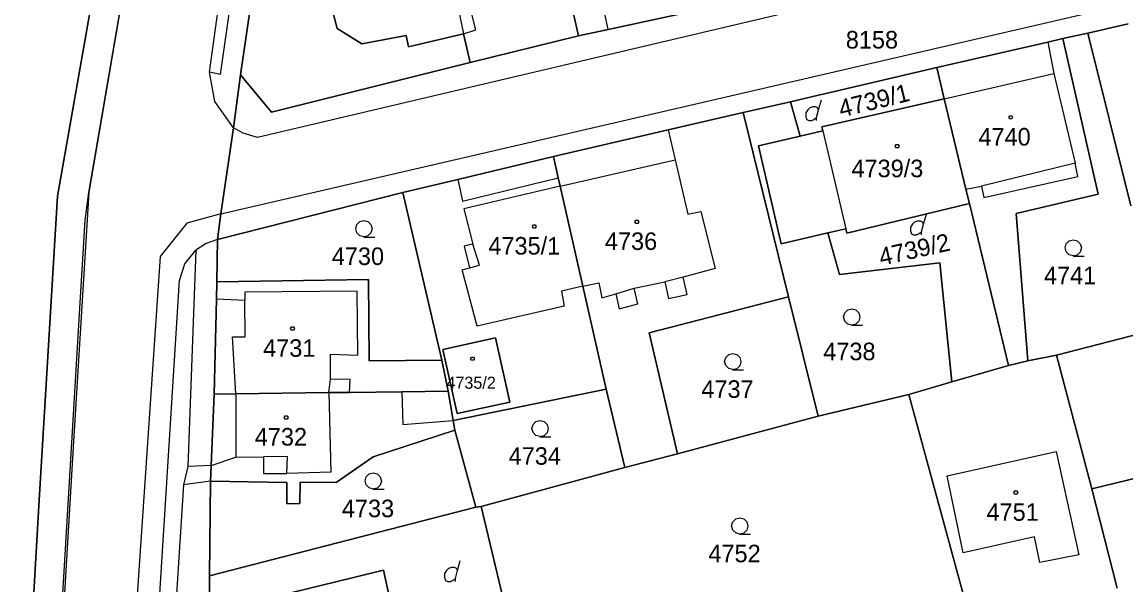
# Model space of a CAD drawing. Extents: x -263587 to -261993, y -1238795 to -1236748.
# Drawn here: x -262819.7 to -262719.2, y -1237919.7 to -1237868.4 of the extents above; entities that cross this region are included whole.
import ezdxf

# ---------------------------------------------------------------- set-up
doc = ezdxf.new("R2010")
doc.units = 0
for name, color, linetype in [('Vrstva 1', 7, 'Continuous'), ('Vrstva 2', 7, 'Continuous'), ('Vrstva 3', 7, 'Continuous')]:
    doc.layers.add(name, color=color, linetype=linetype)

msp = doc.modelspace()

# ---------------------------------------------------------------- linework, layer by layer
at = {"layer": 'Vrstva 1'}
for p, q in [((-262802.12, -1237816.98), (-262813.63, -1237883.9)), ((-262794.3, -1237821.83), (-262801.67, -1237873.14)), ((-262816.48, -1237884.24), (-262808.6, -1237839.45)), ((-262808.6, -1237839.45), (-262816.48, -1237884.24)), ((-262802.63, -1237872.93), (-262798, -1237839.43)), ((-262799.81, -1237873.19), (-262795.03, -1237840.2)), ((-262795.03, -1237840.2), (-262799.81, -1237873.19)), ((-262671.94, -1237849.05), (-262798.27, -1237878.9)), ((-262801.59, -1237885.84), (-262671.92, -1237855.73)), ((-262769.02, -1237869.62), (-262771.58, -1237858.51)), ((-262771.58, -1237858.51), (-262769.02, -1237869.62)), ((-262778.39, -1237869.06), (-262778.97, -1237866.66)), ((-262766.34, -1237869.04), (-262766.93, -1237866.17)), ((-262755.33, -1237866.67), (-262766.34, -1237869.04)), ((-262766.34, -1237869.04), (-262755.33, -1237866.67)), ((-262791, -1237868.96), (-262791.48, -1237867.07)), ((-262791.48, -1237867.07), (-262791, -1237868.96)), ((-262780.03, -1237866.95), (-262779.51, -1237869.45)), ((-262722.63, -1237869.38), (-262718.97, -1237868.52)), ((-262718.97, -1237868.52), (-262722.63, -1237869.38)), ((-262788.75, -1237870.36), (-262791, -1237868.96)), ((-262791, -1237868.96), (-262788.75, -1237870.36)), ((-262784.73, -1237869.58), (-262788.75, -1237870.36)), ((-262788.75, -1237870.36), (-262784.73, -1237869.58)), ((-262784.52, -1237870.61), (-262784.73, -1237869.58)), ((-262784.73, -1237869.58), (-262784.52, -1237870.61)), ((-262779.51, -1237869.45), (-262784.52, -1237870.61)), ((-262784.52, -1237870.61), (-262779.51, -1237869.45)), ((-262779.51, -1237869.45), (-262778.39, -1237869.06)), ((-262778.88, -1237872.04), (-262779.51, -1237869.45)), ((-262779.51, -1237869.45), (-262778.88, -1237872.04)), ((-262769.02, -1237869.62), (-262778.88, -1237872.04)), ((-262778.88, -1237872.04), (-262769.02, -1237869.62)), ((-262766.34, -1237869.04), (-262769.02, -1237869.62)), ((-262769.02, -1237869.62), (-262766.34, -1237869.04)), ((-262726.29, -1237870.19), (-262724.92, -1237869.87)), ((-262724.92, -1237869.87), (-262726.29, -1237870.19)), ((-262722.63, -1237869.38), (-262724.92, -1237869.87)), ((-262724.92, -1237869.87), (-262722.63, -1237869.38)), ((-262724.92, -1237869.87), (-262721.69, -1237884.05)), ((-262721.69, -1237884.05), (-262724.92, -1237869.87)), ((-262718.73, -1237885.12), (-262722.63, -1237869.38)), ((-262722.63, -1237869.38), (-262718.73, -1237885.12)), ((-262736.41, -1237872.5), (-262726.29, -1237870.19)), ((-262726.29, -1237870.19), (-262736.41, -1237872.5)), ((-262726.29, -1237870.19), (-262725.74, -1237873.04)), ((-262778.88, -1237872.04), (-262796.98, -1237876.59)), ((-262796.98, -1237876.59), (-262778.88, -1237872.04)), ((-262736.41, -1237872.5), (-262746.1, -1237874.78)), ((-262746.1, -1237874.78), (-262736.41, -1237872.5)), ((-262735.72, -1237875.35), (-262736.41, -1237872.5)), ((-262736.41, -1237872.5), (-262735.72, -1237875.35)), ((-262802.16, -1237875.6), (-262802.63, -1237872.93)), ((-262801.67, -1237873.14), (-262802.63, -1237872.93)), ((-262800.44, -1237878), (-262799.81, -1237873.19)), ((-262799.81, -1237873.19), (-262800.44, -1237878)), ((-262796.98, -1237876.59), (-262799.81, -1237873.19)), ((-262799.81, -1237873.19), (-262796.98, -1237876.59)), ((-262735.72, -1237875.35), (-262725.74, -1237873.04)), ((-262725.74, -1237873.04), (-262723.8, -1237881.23)), ((-262746.1, -1237874.78), (-262747.18, -1237875.04)), ((-262747.18, -1237875.04), (-262746.1, -1237874.78)), ((-262800.44, -1237878), (-262802.16, -1237875.6)), ((-262749.73, -1237875.63), (-262754.03, -1237876.62)), ((-262754.03, -1237876.62), (-262749.73, -1237875.63)), ((-262747.18, -1237875.04), (-262749.73, -1237875.63)), ((-262749.73, -1237875.63), (-262747.18, -1237875.04)), ((-262748.84, -1237878.76), (-262749.73, -1237875.63)), ((-262749.73, -1237875.63), (-262748.84, -1237878.76)), ((-262747.16, -1237876.36), (-262746.89, -1237875.46)), ((-262746.86, -1237877.91), (-262735.72, -1237875.35)), ((-262735.72, -1237875.35), (-262746.86, -1237877.91)), ((-262733.74, -1237883.6), (-262735.72, -1237875.35)), ((-262735.72, -1237875.35), (-262733.74, -1237883.6)), ((-262760.85, -1237878.2), (-262754.03, -1237876.62)), ((-262754.03, -1237876.62), (-262760.85, -1237878.2)), ((-262754.03, -1237876.62), (-262749.89, -1237893.42)), ((-262749.89, -1237893.42), (-262754.03, -1237876.62)), ((-262746.78, -1237878.28), (-262746.86, -1237877.91)), ((-262746.86, -1237877.91), (-262746.78, -1237878.28)), ((-262801.59, -1237885.84), (-262800.44, -1237878)), ((-262800.44, -1237878), (-262801.59, -1237885.84)), ((-262799.58, -1237878.49), (-262800.44, -1237878)), ((-262798.27, -1237878.9), (-262799.58, -1237878.49)), ((-262771.31, -1237880.63), (-262760.85, -1237878.2)), ((-262760.85, -1237878.2), (-262771.31, -1237880.63)), ((-262760.85, -1237878.2), (-262760.22, -1237880.92)), ((-262752.65, -1237879.66), (-262748.84, -1237878.76)), ((-262748.84, -1237878.76), (-262752.65, -1237879.66)), ((-262748.84, -1237878.76), (-262746.78, -1237878.28)), ((-262746.78, -1237878.28), (-262748.84, -1237878.76)), ((-262746.78, -1237878.28), (-262744.69, -1237887.21)), ((-262750.56, -1237888.57), (-262752.65, -1237879.66)), ((-262752.65, -1237879.66), (-262750.56, -1237888.57)), ((-262771.31, -1237880.63), (-262780.02, -1237882.71)), ((-262780.02, -1237882.71), (-262771.31, -1237880.63)), ((-262770.87, -1237882.57), (-262771.31, -1237880.63)), ((-262771.31, -1237880.63), (-262770.87, -1237882.57)), ((-262770.7, -1237883.32), (-262760.22, -1237880.92)), ((-262760.22, -1237880.92), (-262759.07, -1237885.88)), ((-262723.8, -1237881.23), (-262732.32, -1237883.31)), ((-262723.56, -1237882.44), (-262723.8, -1237881.23)), ((-262780.02, -1237882.71), (-262785.04, -1237883.91)), ((-262785.04, -1237883.91), (-262780.02, -1237882.71)), ((-262780.02, -1237882.71), (-262779.6, -1237884.68)), ((-262779.6, -1237884.68), (-262770.87, -1237882.57)), ((-262770.7, -1237883.32), (-262770.87, -1237882.57)), ((-262770.87, -1237882.57), (-262770.7, -1237883.32)), ((-262732.1, -1237884.37), (-262723.56, -1237882.44)), ((-262813.63, -1237883.9), (-262815.02, -1237906.61)), ((-262785.04, -1237883.91), (-262801.89, -1237888.2)), ((-262801.89, -1237888.2), (-262785.04, -1237883.91)), ((-262785.04, -1237883.91), (-262781.48, -1237899.19)), ((-262781.48, -1237899.19), (-262785.04, -1237883.91)), ((-262770.7, -1237883.32), (-262779.47, -1237885.39)), ((-262768.63, -1237892.43), (-262770.7, -1237883.32)), ((-262770.7, -1237883.32), (-262768.63, -1237892.43)), ((-262733.74, -1237883.6), (-262732.32, -1237883.31)), ((-262733.43, -1237884.9), (-262733.74, -1237883.6)), ((-262733.74, -1237883.6), (-262733.43, -1237884.9)), ((-262732.32, -1237883.31), (-262732.1, -1237884.37)), ((-262818.14, -1237911.96), (-262816.48, -1237884.24)), ((-262816.48, -1237884.24), (-262818.14, -1237911.96)), ((-262733.43, -1237884.9), (-262744.6, -1237887.6)), ((-262744.6, -1237887.6), (-262733.43, -1237884.9)), ((-262729.87, -1237899.68), (-262733.43, -1237884.9)), ((-262733.43, -1237884.9), (-262729.87, -1237899.68)), ((-262721.69, -1237884.05), (-262729.17, -1237885.81)), ((-262729.17, -1237885.81), (-262721.69, -1237884.05)), ((-262801.59, -1237885.84), (-262804.69, -1237886.71)), ((-262801.89, -1237888.2), (-262801.59, -1237885.84)), ((-262801.59, -1237885.84), (-262801.89, -1237888.2)), ((-262779.47, -1237885.39), (-262778.66, -1237888.6)), ((-262759.07, -1237885.88), (-262757.9, -1237885.64)), ((-262757.9, -1237885.64), (-262756.59, -1237890.84)), ((-262737.61, -1237886.78), (-262737.34, -1237885.88)), ((-262729.17, -1237885.81), (-262728.1, -1237899.24)), ((-262728.1, -1237899.24), (-262729.17, -1237885.81)), ((-262804.69, -1237886.71), (-262807.13, -1237889.75)), ((-262746.33, -1237887.59), (-262750.56, -1237888.57)), ((-262750.56, -1237888.57), (-262746.33, -1237887.59)), ((-262744.69, -1237887.21), (-262746.33, -1237887.59)), ((-262746.33, -1237887.59), (-262744.69, -1237887.21)), ((-262745.26, -1237891.37), (-262746.33, -1237887.59)), ((-262746.33, -1237887.59), (-262745.26, -1237891.37)), ((-262744.6, -1237887.6), (-262744.69, -1237887.21)), ((-262744.69, -1237887.21), (-262744.6, -1237887.6)), ((-262802.95, -1237888.55), (-262803.89, -1237889.15)), ((-262801.89, -1237888.2), (-262802.95, -1237888.55)), ((-262801.95, -1237892.05), (-262801.89, -1237888.2)), ((-262801.89, -1237888.2), (-262801.95, -1237892.05)), ((-262778.66, -1237888.6), (-262779.44, -1237888.8)), ((-262779.44, -1237888.8), (-262778.94, -1237890.77)), ((-262778.03, -1237890.52), (-262778.66, -1237888.6)), ((-262807.13, -1237889.75), (-262810.19, -1237934.84)), ((-262804.89, -1237890.4), (-262803.89, -1237889.15)), ((-262803.89, -1237889.15), (-262804.62, -1237908.87)), ((-262805.36, -1237891.93), (-262804.89, -1237890.4)), ((-262779.62, -1237890.94), (-262778.94, -1237890.77)), ((-262778.26, -1237896.1), (-262779.62, -1237890.94)), ((-262778.94, -1237890.77), (-262778.03, -1237890.52)), ((-262756.59, -1237890.84), (-262759.51, -1237891.61)), ((-262736.13, -1237890.31), (-262745.26, -1237891.37)), ((-262745.26, -1237891.37), (-262736.13, -1237890.31)), ((-262735.03, -1237901.15), (-262736.13, -1237890.31)), ((-262736.13, -1237890.31), (-262735.03, -1237901.15)), ((-262808.25, -1237938.09), (-262805.36, -1237891.93)), ((-262788.16, -1237891.82), (-262801.95, -1237892.05)), ((-262801.95, -1237892.05), (-262788.16, -1237891.82)), ((-262788.1, -1237899.25), (-262788.16, -1237891.82)), ((-262788.16, -1237891.82), (-262788.1, -1237899.25)), ((-262759.51, -1237891.61), (-262761.18, -1237892.04)), ((-262759.13, -1237893.2), (-262759.51, -1237891.61)), ((-262801.99, -1237893.62), (-262801.95, -1237892.05)), ((-262801.95, -1237892.05), (-262801.99, -1237893.62)), ((-262789.19, -1237892.9), (-262799.4, -1237892.98)), ((-262799.4, -1237892.98), (-262799.4, -1237893.75)), ((-262789.11, -1237898.72), (-262789.19, -1237892.9)), ((-262768.63, -1237892.43), (-262770.58, -1237892.9)), ((-262770.58, -1237892.9), (-262770.34, -1237894.25)), ((-262768.63, -1237892.43), (-262767.17, -1237892.15)), ((-262766.5, -1237901.83), (-262768.63, -1237892.43)), ((-262768.63, -1237892.43), (-262766.5, -1237901.83)), ((-262767.17, -1237892.15), (-262766.89, -1237893.49)), ((-262765.64, -1237893.15), (-262763.95, -1237892.62)), ((-262763.95, -1237892.62), (-262761.18, -1237892.04)), ((-262763.61, -1237894.05), (-262763.95, -1237892.62)), ((-262761.18, -1237892.04), (-262760.83, -1237893.56)), ((-262802.2, -1237902.27), (-262801.99, -1237893.62)), ((-262801.99, -1237893.62), (-262802.2, -1237902.27)), ((-262799.4, -1237893.75), (-262801.99, -1237893.62)), ((-262799.39, -1237897.07), (-262799.4, -1237893.75)), ((-262766.89, -1237893.49), (-262765.64, -1237893.15)), ((-262765.64, -1237893.15), (-262765.33, -1237894.52)), ((-262762.58, -1237896.7), (-262749.89, -1237893.42)), ((-262749.89, -1237893.42), (-262762.58, -1237896.7)), ((-262760.83, -1237893.56), (-262759.13, -1237893.2)), ((-262749.89, -1237893.42), (-262747.21, -1237904.28)), ((-262747.21, -1237904.28), (-262749.89, -1237893.42)), ((-262770.34, -1237894.25), (-262778.26, -1237896.1)), ((-262765.33, -1237894.52), (-262763.61, -1237894.05)), ((-262760.02, -1237907.71), (-262762.58, -1237896.7)), ((-262762.58, -1237896.7), (-262760.02, -1237907.71)), ((-262725.5, -1237898.72), (-262716, -1237896.27)), ((-262716, -1237896.27), (-262725.5, -1237898.72)), ((-262800.23, -1237902.24), (-262800.54, -1237897.07)), ((-262800.54, -1237897.07), (-262799.39, -1237897.07)), ((-262776.58, -1237897.15), (-262781.37, -1237898.2)), ((-262781.37, -1237898.2), (-262776.58, -1237897.15)), ((-262775.29, -1237903.01), (-262776.58, -1237897.15)), ((-262776.58, -1237897.15), (-262775.29, -1237903.01)), ((-262791.61, -1237900.92), (-262791.61, -1237898.65)), ((-262791.61, -1237898.65), (-262789.11, -1237898.72)), ((-262781.37, -1237898.2), (-262780.07, -1237904.06)), ((-262780.07, -1237904.06), (-262781.37, -1237898.2)), ((-262725.5, -1237898.72), (-262728.1, -1237899.24)), ((-262728.1, -1237899.24), (-262725.5, -1237898.72)), ((-262722.27, -1237910.92), (-262725.5, -1237898.72)), ((-262725.5, -1237898.72), (-262722.27, -1237910.92)), ((-262781.48, -1237899.19), (-262788.1, -1237899.25)), ((-262788.1, -1237899.25), (-262781.48, -1237899.19)), ((-262781.48, -1237899.19), (-262780.91, -1237902.01)), ((-262780.91, -1237902.01), (-262781.48, -1237899.19)), ((-262735.03, -1237901.15), (-262729.87, -1237899.68)), ((-262729.87, -1237899.68), (-262735.03, -1237901.15)), ((-262728.1, -1237899.24), (-262729.87, -1237899.68)), ((-262729.87, -1237899.68), (-262728.1, -1237899.24)), ((-262791.75, -1237902.14), (-262791.61, -1237900.92)), ((-262789.83, -1237900.94), (-262791.61, -1237900.92)), ((-262789.89, -1237902.12), (-262789.83, -1237900.94)), ((-262780.91, -1237902.01), (-262785.13, -1237902.07)), ((-262785.13, -1237902.07), (-262780.91, -1237902.01)), ((-262780.45, -1237904.68), (-262780.91, -1237902.01)), ((-262780.91, -1237902.01), (-262780.45, -1237904.68)), ((-262780.45, -1237904.68), (-262766.5, -1237901.83)), ((-262766.5, -1237901.83), (-262780.45, -1237904.68)), ((-262764.82, -1237908.97), (-262766.5, -1237901.83)), ((-262766.5, -1237901.83), (-262764.82, -1237908.97)), ((-262738.94, -1237902.31), (-262735.03, -1237901.15)), ((-262735.03, -1237901.15), (-262738.94, -1237902.31)), ((-262802.48, -1237908.78), (-262802.2, -1237902.27)), ((-262802.2, -1237902.27), (-262802.48, -1237908.78)), ((-262800.23, -1237902.24), (-262802.2, -1237902.27)), ((-262802.2, -1237902.27), (-262800.23, -1237902.24)), ((-262791.75, -1237902.14), (-262800.23, -1237902.24)), ((-262800.23, -1237902.24), (-262791.75, -1237902.14)), ((-262800.23, -1237902.24), (-262800.23, -1237908.03)), ((-262789.89, -1237902.12), (-262791.75, -1237902.14)), ((-262791.75, -1237902.14), (-262789.89, -1237902.12)), ((-262791.75, -1237902.14), (-262791.59, -1237909.4)), ((-262785.13, -1237902.07), (-262789.89, -1237902.12)), ((-262789.89, -1237902.12), (-262785.13, -1237902.07)), ((-262785.13, -1237902.07), (-262785.03, -1237905.05)), ((-262780.07, -1237904.06), (-262775.29, -1237903.01)), ((-262775.29, -1237903.01), (-262780.07, -1237904.06)), ((-262747.21, -1237904.28), (-262738.94, -1237902.31)), ((-262738.94, -1237902.31), (-262747.21, -1237904.28)), ((-262733.98, -1237920.6), (-262738.94, -1237902.31)), ((-262738.94, -1237902.31), (-262733.98, -1237920.6)), ((-262689.32, -1237902.84), (-262722.27, -1237910.92)), ((-262722.27, -1237910.92), (-262689.32, -1237902.84)), ((-262785.03, -1237905.05), (-262780.45, -1237904.68)), ((-262780.29, -1237905.57), (-262780.45, -1237904.68)), ((-262780.45, -1237904.68), (-262780.29, -1237905.57)), ((-262747.21, -1237904.28), (-262760.02, -1237907.71)), ((-262760.02, -1237907.71), (-262747.21, -1237904.28)), ((-262780.29, -1237905.57), (-262787.72, -1237907.99)), ((-262787.72, -1237907.99), (-262780.29, -1237905.57)), ((-262778.38, -1237912.6), (-262780.29, -1237905.57)), ((-262780.29, -1237905.57), (-262778.38, -1237912.6)), ((-262815.02, -1237906.61), (-262817.26, -1237944.26)), ((-262802.48, -1237908.78), (-262800.23, -1237908.03)), ((-262800.23, -1237908.03), (-262797.7, -1237908.01)), ((-262797.7, -1237908.01), (-262797.72, -1237909.53)), ((-262795.54, -1237907.96), (-262797.7, -1237908.01)), ((-262795.59, -1237909.53), (-262795.54, -1237907.96)), ((-262787.72, -1237907.99), (-262791.09, -1237910.33)), ((-262791.09, -1237910.33), (-262787.72, -1237907.99)), ((-262760.02, -1237907.71), (-262764.82, -1237908.97)), ((-262764.82, -1237908.97), (-262760.02, -1237907.71)), ((-262735.44, -1237909.72), (-262725.54, -1237907.5)), ((-262725.54, -1237907.5), (-262723.46, -1237916.94)), ((-262804.62, -1237908.87), (-262805, -1237910.54)), ((-262802.48, -1237908.78), (-262804.62, -1237908.87)), ((-262802.54, -1237910.2), (-262802.48, -1237908.78)), ((-262802.48, -1237908.78), (-262802.54, -1237910.2)), ((-262764.82, -1237908.97), (-262777.88, -1237912.51)), ((-262777.88, -1237912.51), (-262764.82, -1237908.97)), ((-262797.72, -1237909.53), (-262795.59, -1237909.53)), ((-262791.59, -1237909.4), (-262795.59, -1237909.53)), ((-262733.99, -1237916.75), (-262735.44, -1237909.72)), ((-262805, -1237910.54), (-262805.77, -1237922.38)), ((-262802.54, -1237910.2), (-262805, -1237910.54)), ((-262802.62, -1237918.83), (-262802.54, -1237910.2)), ((-262802.54, -1237910.2), (-262802.62, -1237918.83)), ((-262795.58, -1237910.35), (-262802.54, -1237910.2)), ((-262802.54, -1237910.2), (-262795.58, -1237910.35)), ((-262795.58, -1237912.28), (-262795.58, -1237910.35)), ((-262795.58, -1237910.35), (-262795.58, -1237912.28)), ((-262794.36, -1237910.31), (-262794.4, -1237912.24)), ((-262794.4, -1237912.24), (-262794.36, -1237910.31)), ((-262791.09, -1237910.33), (-262794.36, -1237910.31)), ((-262794.36, -1237910.31), (-262791.09, -1237910.33)), ((-262722.27, -1237910.92), (-262719.97, -1237919.96)), ((-262719.97, -1237919.96), (-262722.27, -1237910.92)), ((-262819.7, -1237938.79), (-262818.14, -1237911.96)), ((-262818.14, -1237911.96), (-262819.7, -1237938.79)), ((-262778.38, -1237912.6), (-262802.62, -1237918.83)), ((-262802.62, -1237918.83), (-262778.38, -1237912.6)), ((-262794.4, -1237912.24), (-262795.58, -1237912.28)), ((-262795.58, -1237912.28), (-262794.4, -1237912.24)), ((-262777.88, -1237912.51), (-262778.38, -1237912.6)), ((-262778.38, -1237912.6), (-262777.88, -1237912.51)), ((-262777.88, -1237912.51), (-262774.59, -1237926.34)), ((-262774.59, -1237926.34), (-262777.88, -1237912.51)), ((-262727.5, -1237915.3), (-262733.99, -1237916.75)), ((-262727.01, -1237917.63), (-262727.5, -1237915.3)), ((-262723.46, -1237916.94), (-262727.01, -1237917.63)), ((-262780.06, -1237918.36), (-262779.79, -1237917.46)), ((-262802.62, -1237918.83), (-262802.58, -1237938.67)), ((-262802.58, -1237938.67), (-262802.62, -1237918.83)), ((-262786.78, -1237918.32), (-262796.59, -1237920.74)), ((-262796.59, -1237920.74), (-262786.78, -1237918.32)), ((-262784.66, -1237927.93), (-262786.78, -1237918.32)), ((-262786.78, -1237918.32), (-262784.66, -1237927.93))]:
    msp.add_line(p, q, dxfattribs=at)
for points in [[(-262747.34, -1237877.35), (-262747.34, -1237877.08), (-262747.16, -1237876.36), (-262747.25, -1237876.18), (-262747.43, -1237876.09), (-262747.7, -1237876.09), (-262747.97, -1237876.18), (-262748.15, -1237876.36), (-262748.33, -1237876.63), (-262748.33, -1237876.99), (-262748.24, -1237877.26), (-262748.06, -1237877.35), (-262747.79, -1237877.35), (-262747.61, -1237877.26), (-262747.34, -1237877.08)], [(-262788.56, -1237887.94), (-262788.94, -1237887.84), (-262789.21, -1237887.57), (-262789.31, -1237887.2), (-262789.21, -1237886.83), (-262788.94, -1237886.56), (-262788.57, -1237886.46), (-262788.2, -1237886.56), (-262787.93, -1237886.83), (-262787.83, -1237887.21), (-262787.93, -1237887.59), (-262788.2, -1237887.86), (-262788.58, -1237887.96), (-262787.58, -1237887.96)], [(-262737.79, -1237887.77), (-262737.79, -1237887.5), (-262737.61, -1237886.78), (-262737.7, -1237886.6), (-262737.88, -1237886.51), (-262738.15, -1237886.51), (-262738.42, -1237886.6), (-262738.6, -1237886.78), (-262738.78, -1237887.05), (-262738.78, -1237887.41), (-262738.69, -1237887.68), (-262738.51, -1237887.77), (-262738.24, -1237887.77), (-262738.06, -1237887.68), (-262737.79, -1237887.5)], [(-262723.96, -1237889.69), (-262724.34, -1237889.59), (-262724.61, -1237889.32), (-262724.71, -1237888.95), (-262724.61, -1237888.58), (-262724.34, -1237888.31), (-262723.97, -1237888.21), (-262723.6, -1237888.31), (-262723.33, -1237888.58), (-262723.23, -1237888.96), (-262723.33, -1237889.34), (-262723.6, -1237889.61), (-262723.98, -1237889.71), (-262722.98, -1237889.71)], [(-262744.13, -1237895.99), (-262744.51, -1237895.89), (-262744.78, -1237895.62), (-262744.88, -1237895.25), (-262744.78, -1237894.88), (-262744.51, -1237894.61), (-262744.14, -1237894.51), (-262743.77, -1237894.61), (-262743.5, -1237894.88), (-262743.4, -1237895.26), (-262743.5, -1237895.64), (-262743.77, -1237895.91), (-262744.15, -1237896.01), (-262743.15, -1237896.01)], [(-262754.97, -1237900.05), (-262755.35, -1237899.95), (-262755.62, -1237899.68), (-262755.72, -1237899.31), (-262755.62, -1237898.94), (-262755.35, -1237898.67), (-262754.98, -1237898.57), (-262754.61, -1237898.67), (-262754.34, -1237898.94), (-262754.24, -1237899.32), (-262754.34, -1237899.7), (-262754.61, -1237899.97), (-262754.99, -1237900.07), (-262753.99, -1237900.07)], [(-262772.52, -1237906.15), (-262772.9, -1237906.05), (-262773.17, -1237905.78), (-262773.27, -1237905.41), (-262773.17, -1237905.04), (-262772.9, -1237904.77), (-262772.53, -1237904.67), (-262772.16, -1237904.77), (-262771.89, -1237905.04), (-262771.79, -1237905.42), (-262771.89, -1237905.8), (-262772.16, -1237906.07), (-262772.54, -1237906.17), (-262771.54, -1237906.17)], [(-262787.71, -1237910.93), (-262788.09, -1237910.83), (-262788.36, -1237910.56), (-262788.46, -1237910.19), (-262788.36, -1237909.82), (-262788.09, -1237909.55), (-262787.72, -1237909.45), (-262787.35, -1237909.55), (-262787.08, -1237909.82), (-262786.98, -1237910.2), (-262787.08, -1237910.58), (-262787.35, -1237910.85), (-262787.73, -1237910.95), (-262786.73, -1237910.95)], [(-262754.33, -1237915.04), (-262754.71, -1237914.94), (-262754.98, -1237914.67), (-262755.08, -1237914.3), (-262754.98, -1237913.93), (-262754.71, -1237913.66), (-262754.34, -1237913.56), (-262753.97, -1237913.66), (-262753.7, -1237913.93), (-262753.6, -1237914.31), (-262753.7, -1237914.69), (-262753.97, -1237914.96), (-262754.35, -1237915.06), (-262753.35, -1237915.06)], [(-262780.24, -1237919.35), (-262780.24, -1237919.08), (-262780.06, -1237918.36), (-262780.15, -1237918.18), (-262780.33, -1237918.09), (-262780.6, -1237918.09), (-262780.87, -1237918.18), (-262781.05, -1237918.36), (-262781.23, -1237918.63), (-262781.23, -1237918.99), (-262781.14, -1237919.26), (-262780.96, -1237919.35), (-262780.69, -1237919.35), (-262780.51, -1237919.26), (-262780.24, -1237919.08)]]:
    msp.add_lwpolyline(points, dxfattribs=at)
for points in [[(-262729.58, -1237876.9), (-262729.49, -1237877.05), (-262729.58, -1237877.2), (-262729.76, -1237877.2), (-262729.85, -1237877.05), (-262729.76, -1237876.9)], [(-262739.93, -1237879.52), (-262739.84, -1237879.67), (-262739.93, -1237879.82), (-262740.11, -1237879.82), (-262740.2, -1237879.67), (-262740.11, -1237879.52)], [(-262772.96, -1237886.84), (-262772.87, -1237886.99), (-262772.96, -1237887.14), (-262773.14, -1237887.14), (-262773.23, -1237886.99), (-262773.14, -1237886.84)], [(-262763.62, -1237886.42), (-262763.53, -1237886.57), (-262763.62, -1237886.72), (-262763.8, -1237886.72), (-262763.89, -1237886.57), (-262763.8, -1237886.42)], [(-262794.98, -1237896.16), (-262794.89, -1237896.31), (-262794.98, -1237896.46), (-262795.16, -1237896.46), (-262795.25, -1237896.31), (-262795.16, -1237896.16)], [(-262778.6, -1237898.9), (-262778.51, -1237899.05), (-262778.6, -1237899.2), (-262778.78, -1237899.2), (-262778.87, -1237899.05), (-262778.78, -1237898.9)], [(-262795.55, -1237904.25), (-262795.46, -1237904.4), (-262795.55, -1237904.55), (-262795.73, -1237904.55), (-262795.82, -1237904.4), (-262795.73, -1237904.25)], [(-262729.1, -1237911.11), (-262729.01, -1237911.26), (-262729.1, -1237911.41), (-262729.28, -1237911.41), (-262729.37, -1237911.26), (-262729.28, -1237911.11)]]:
    msp.add_lwpolyline(points, close=True, dxfattribs=at)
at = {"layer": 'Vrstva 2'}
msp.add_lwpolyline([(-262816, -1237920.48), (-262814.5, -1237895.48), (-262813.94, -1237886.41), (-262813.63, -1237883.9), (-262807.875, -1237850.44), (-262802.12, -1237816.98), (-262796.149, -1237782.824), (-262791.55, -1237745.76), (-262786.17, -1237703.72), (-262782.84, -1237693.61), (-262772.12, -1237668.99), (-262761.4, -1237644.37), (-262753.33, -1237625.635), (-262745.26, -1237606.9)], dxfattribs=at)
at = {"layer": 'Vrstva 3'}
msp.add_lwpolyline([(-262745.26, -1237606.9), (-262760.57, -1237638.77), (-262775.42, -1237669.36), (-262786.87, -1237692.81), (-262789.7, -1237702.82), (-262793.17, -1237732.93), (-262796.35, -1237760.19), (-262799.08, -1237784.9), (-262801.02, -1237795.72), (-262808.6, -1237839.45), (-262816.48, -1237884.24), (-262818.14, -1237911.96), (-262819.7, -1237938.79)], dxfattribs=at)

# ---------------------------------------------------------------- texts
at = {"layer": 'Vrstva 1'}
for s, height, p in [('8158', 1.6, (-262744.684, -1237870.78)), ('4740', 1.6, (-262732.607, -1237879.62)), ('4739/3', 1.6, (-262744.169, -1237882.51)), ('4735/1', 1.6, (-262777.234, -1237889.56)), ('4736', 1.6, (-262766.622, -1237889.14)), ('4730', 1.6, (-262791.497, -1237890.51)), ('4741', 1.6, (-262726.639, -1237892.26)), ('4731', 1.6, (-262797.749, -1237898.88)), ('4738', 1.6, (-262746.738, -1237899.19)), ('4735/2', 1.1, (-262781.058, -1237901.79)), ('4737', 1.6, (-262757.838, -1237902.62)), ('4732', 1.6, (-262798.508, -1237906.97)), ('4734', 1.6, (-262775.388, -1237908.72)), ('4733', 1.6, (-262790.578, -1237913.5)), ('4751', 1.6, (-262731.869, -1237913.83)), ('4752', 1.6, (-262757.198, -1237917.61))]:
    msp.add_text(s, height=height, dxfattribs=at).set_placement(p)
for s, rotation, p in [('4739/1', 13.69369, (-262745.11, -1237877.075)), ('4739/2', 12.49048, (-262741.466, -1237890.583))]:
    msp.add_text(s, height=1.6, rotation=rotation, dxfattribs=at).set_placement(p)

doc.saveas('drawing.dxf')
